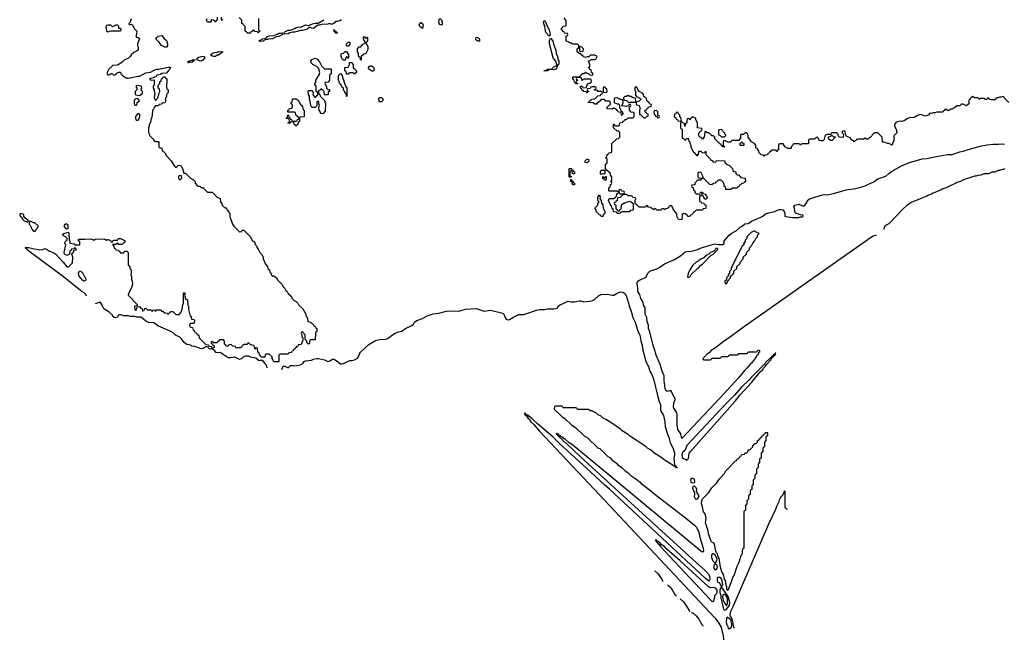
# Model space of a CAD drawing. Header units: inches. Extents: x 2701323 to 2964515, y 494916 to 722124.
# Tile 361 of 656: x 2819174 to 2831629, y 654836 to 662677. Entities that reach past the tile are written whole.
import ezdxf

# ---------------------------------------------------------------- set-up
doc = ezdxf.new("R2010")
doc.units = ezdxf.units.IN
doc.header["$MEASUREMENT"] = 0
for name, color, linetype in [('C8615', 7, 'Continuous'), ('C8616', 7, 'Continuous'), ('C8625', 7, 'Continuous'), ('C8626', 7, 'Continuous'), ('C8635', 7, 'Continuous'), ('C8636', 7, 'Continuous')]:
    doc.layers.add(name, color=color, linetype=linetype)

msp = doc.modelspace()

# ---------------------------------------------------------------- linework, layer by layer
at = {"layer": 'C8615', "color": 2, "elevation": 2}
for points in [[(2820000, 659212), (2819990, 659222), (2819959, 659239), (2819710, 659436), (2819290, 659748), (2819263, 659770), (2819259, 659779), (2819245, 659790), (2819246, 659794), (2819285, 659795), (2819340, 659780), (2819430, 659766), (2819462, 659770), (2819490, 659780), (2819514, 659774), (2819550, 659749), (2819605, 659725), (2819630, 659710), (2819723, 659610), (2819769, 659550), (2819790, 659550), (2819834, 659590), (2819840, 659600), (2819845, 659670), (2819834, 659710), (2819838, 659722), (2819854, 659730), (2819858, 659762), (2819890, 659766), (2819894, 659770), (2819878, 659778), (2819870, 659794), (2819862, 659778), (2819830, 659774), (2819822, 659758), (2819810, 659754), (2819806, 659710), (2819796, 659704), (2819770, 659691), (2819741, 659710), (2819736, 659730), (2819758, 659830), (2819742, 659850), (2819750, 659866), (2819774, 659890), (2819774, 659910), (2819754, 659930), (2819714, 659950), (2819734, 659970), (2819790, 659986), (2819795, 659970), (2819798, 659890), (2819808, 659870), (2819808, 659848), (2819862, 659842), (2819870, 659826), (2819930, 659826), (2819934, 659830), (2819934, 659870), (2819918, 659878), (2819914, 659890), (2819930, 659898), (2820000, 659900)], [(2820000, 659373), (2819990, 659369), (2819970, 659379), (2819928, 659430), (2819918, 659470), (2819930, 659498), (2819951, 659491), (2819971, 659471), (2820000, 659420)]]:
    msp.add_lwpolyline(points, dxfattribs=at)
at = {"layer": 'C8616', "color": 2, "elevation": 2}
for points in [[(2819190, 660226), (2819178, 660222), (2819174, 660210), (2819182, 660190), (2819198, 660178), (2819212, 660150), (2819230, 660132), (2819262, 660122), (2819270, 660114), (2819282, 660118), (2819286, 660130), (2819238, 660170), (2819226, 660190), (2819226, 660210)], [(2819310, 660126), (2819298, 660122), (2819292, 660090), (2819301, 660081), (2819330, 660022), (2819350, 660001), (2819370, 660002), (2819383, 660017), (2819390, 660034), (2819406, 660050), (2819406, 660070), (2819367, 660107), (2819348, 660108)], [(2819770, 660089), (2819750, 660088), (2819732, 660070), (2819746, 660046), (2819770, 660032), (2819786, 660034), (2819789, 660070), (2819782, 660082)]]:
    msp.add_lwpolyline(points, close=True, dxfattribs=at)
at = {"layer": 'C8625', "color": 2, "elevation": 2}
for points in [[(2822024, 660000), (2822090, 659934), (2822118, 659878), (2822130, 659874), (2822150, 659854), (2822153, 659833), (2822172, 659810), (2822173, 659793), (2822190, 659774), (2822212, 659730), (2822234, 659710), (2822252, 659672), (2822252, 659650), (2822284, 659584), (2822310, 659554), (2822312, 659530), (2822332, 659510), (2822338, 659478), (2822354, 659470), (2822354, 659450), (2822370, 659434), (2822390, 659434), (2822422, 659410), (2822440, 659380), (2822492, 659330), (2822512, 659292), (2822524, 659284), (2822542, 659250), (2822557, 659237), (2822570, 659214), (2822604, 659184), (2822625, 659145), (2822645, 659125), (2822672, 659110), (2822692, 659090), (2822705, 659065), (2822757, 659017), (2822794, 658950), (2822794, 658930), (2822812, 658912), (2822818, 658858), (2822854, 658850), (2822894, 658810), (2822898, 658798), (2822910, 658794), (2822918, 658778), (2822934, 658770), (2822934, 658730), (2822918, 658722), (2822914, 658710), (2822913, 658627), (2822850, 658626), (2822842, 658610), (2822840, 658580), (2822829, 658569), (2822808, 658590), (2822806, 658610), (2822786, 658630), (2822786, 658690), (2822750, 658726), (2822738, 658722), (2822734, 658710), (2822742, 658690), (2822744, 658664), (2822754, 658650), (2822754, 658630), (2822752, 658610), (2822733, 658567), (2822698, 658562), (2822693, 658547), (2822678, 658542), (2822673, 658527), (2822658, 658522), (2822653, 658507), (2822638, 658502), (2822633, 658487), (2822618, 658482), (2822613, 658467), (2822578, 658462), (2822570, 658446), (2822470, 658446), (2822458, 658442), (2822454, 658430), (2822454, 658350), (2822450, 658346), (2822387, 658347), (2822376, 658376), (2822366, 658390), (2822366, 658410), (2822330, 658446), (2822290, 658446), (2822278, 658442), (2822273, 658407), (2822230, 658406), (2822222, 658422), (2822206, 658430), (2822202, 658462), (2822188, 658470), (2822182, 658522), (2822170, 658526), (2822158, 658522), (2822150, 658506), (2822147, 658527), (2822135, 658555), (2822110, 658558), (2822086, 658570), (2822070, 658586), (2822058, 658582), (2822050, 658566), (2822010, 658566), (2821998, 658562), (2821993, 658547), (2821978, 658542), (2821970, 658526), (2821910, 658526), (2821902, 658542), (2821870, 658546), (2821850, 658566), (2821818, 658562), (2821810, 658546), (2821787, 658547), (2821782, 658562), (2821766, 658570), (2821766, 658610), (2821750, 658626), (2821710, 658626), (2821698, 658622), (2821693, 658607), (2821678, 658602), (2821670, 658586), (2821626, 658586), (2821622, 658602), (2821610, 658606), (2821598, 658602), (2821594, 658590), (2821598, 658578), (2821614, 658574), (2821618, 658558), (2821634, 658550), (2821634, 658530), (2821618, 658522), (2821614, 658510), (2821625, 658505), (2821632, 658490), (2821652, 658470), (2821670, 658464), (2821711, 658471), (2821810, 658404), (2821839, 658401), (2821890, 658411), (2821950, 658383), (2821986, 658390), (2822010, 658414), (2822030, 658422), (2822070, 658422), (2822094, 658410), (2822159, 658399), (2822194, 658370), (2822210, 658365), (2822230, 658374), (2822250, 658362), (2822270, 658332), (2822291, 658311), (2822299, 658270)], [(2821944, 660000), (2821950, 659994), (2821982, 659998), (2821983, 660000)], [(2830000, 659947), (2829970, 659938), (2829950, 659926), (2828344, 658796), (2828137, 658643), (2828090, 658614), (2827975, 658525), (2827922, 658490), (2827897, 658463), (2827874, 658450), (2827814, 658390), (2827818, 658378), (2827830, 658374), (2827910, 658374), (2827922, 658378), (2827930, 658394), (2828030, 658394), (2828042, 658398), (2828050, 658414), (2828130, 658414), (2828142, 658418), (2828150, 658434), (2828250, 658434), (2828262, 658438), (2828270, 658454), (2828370, 658454), (2828382, 658458), (2828390, 658474), (2828490, 658474), (2828502, 658478), (2828510, 658494), (2828530, 658494), (2828534, 658490), (2828534, 658470), (2828518, 658462), (2828512, 658430), (2828494, 658426), (2828492, 658410), (2828480, 658400), (2828431, 658330), (2828418, 658322), (2828378, 658270), (2828343, 658237), (2828270, 658149), (2828030, 657889), (2827550, 657379), (2827536, 657436), (2827499, 657490), (2827492, 657552), (2827490, 657682), (2827478, 657718), (2827446, 657770), (2827449, 657829), (2827464, 657870), (2827461, 657890), (2827447, 657907), (2827425, 657965), (2827410, 657984), (2827370, 657973), (2827350, 657981), (2827337, 658010), (2827325, 658110), (2827326, 658170), (2827300, 658230), (2827274, 658314), (2827224, 658430), (2827206, 658506), (2827187, 658553), (2827146, 658726), (2827128, 658770), (2827127, 658810), (2827112, 658852), (2827107, 658910), (2827087, 658950), (2827084, 659030), (2827070, 659058), (2827055, 659110), (2827033, 659150), (2827018, 659198), (2826997, 659230), (2826993, 659250), (2826995, 659290), (2826983, 659330), (2826984, 659350), (2827005, 659375), (2827030, 659390), (2827087, 659413), (2827098, 659422), (2827118, 659470), (2827144, 659496), (2827234, 659526), (2827273, 659547), (2827330, 659588), (2827458, 659642), (2827531, 659689), (2827590, 659739), (2827628, 659748), (2827650, 659744), (2827690, 659751), (2827750, 659768), (2827806, 659794), (2827855, 659805), (2827950, 659838), (2827970, 659839), (2828010, 659831), (2828067, 659833), (2828082, 659838), (2828086, 659850), (2828082, 659870), (2828150, 659950), (2828173, 659970), (2828228, 660000)], [(2828464, 660000), (2828430, 659988), (2828374, 659930), (2828372, 659908), (2828353, 659887), (2828352, 659868), (2828333, 659847), (2828332, 659828), (2828310, 659806), (2828182, 659550), (2828174, 659530), (2828174, 659510), (2828154, 659490), (2828154, 659470), (2828134, 659450), (2828134, 659430), (2828114, 659410), (2828114, 659386), (2828094, 659370), (2828098, 659338), (2828110, 659334), (2828126, 659350), (2828126, 659374), (2828142, 659378), (2828147, 659393), (2828166, 659410), (2828167, 659433), (2828182, 659438), (2828187, 659453), (2828206, 659470), (2828207, 659493), (2828246, 659530), (2828247, 659553), (2828286, 659590), (2828286, 659610), (2828326, 659650), (2828326, 659670), (2828366, 659710), (2828366, 659730), (2828406, 659770), (2828406, 659790), (2828430, 659814), (2828446, 659850), (2828470, 659874), (2828486, 659910), (2828506, 659930), (2828508, 659952), (2828526, 659970), (2828490, 659988), (2828479, 659999), (2828476, 660000)], [(2820000, 659900), (2820070, 659902), (2820096, 659896), (2820110, 659886), (2820130, 659898), (2820210, 659902), (2820250, 659898), (2820270, 659886), (2820285, 659895), (2820295, 659895), (2820322, 659882), (2820330, 659866), (2820350, 659866), (2820358, 659882), (2820370, 659886), (2820410, 659886), (2820418, 659902), (2820430, 659906), (2820450, 659906), (2820476, 659896), (2820502, 659882), (2820506, 659870), (2820502, 659858), (2820490, 659854), (2820470, 659834), (2820430, 659834), (2820410, 659854), (2820390, 659834), (2820350, 659834), (2820346, 659830), (2820362, 659822), (2820367, 659787), (2820382, 659782), (2820390, 659766), (2820422, 659762), (2820427, 659747), (2820442, 659742), (2820447, 659727), (2820490, 659726), (2820498, 659742), (2820510, 659746), (2820530, 659746), (2820546, 659730), (2820547, 659573), (2820566, 659550), (2820566, 659530), (2820582, 659522), (2820586, 659510), (2820586, 659470), (2820578, 659450), (2820587, 659427), (2820588, 659392), (2820598, 659370), (2820602, 659330), (2820583, 659277), (2820550, 659214), (2820546, 659190), (2820666, 659070), (2820662, 659058), (2820627, 659053), (2820630, 659006), (2820653, 659007), (2820658, 659042), (2820690, 659046), (2820707, 659027), (2820722, 659022), (2820726, 658990), (2820730, 658986), (2820738, 659002), (2820753, 659007), (2820758, 659022), (2820770, 659026), (2820790, 659006), (2820830, 659006), (2820842, 659002), (2820850, 658986), (2820858, 659002), (2820870, 659006), (2820882, 659002), (2820890, 658986), (2820898, 659002), (2820910, 659006), (2820950, 659006), (2820962, 659002), (2820967, 658987), (2820990, 658986), (2821010, 658966), (2821042, 658962), (2821050, 658946), (2821058, 658962), (2821073, 658967), (2821078, 658982), (2821090, 658986), (2821110, 658986), (2821150, 658946), (2821190, 658946), (2821214, 658970), (2821231, 659010), (2821238, 659070), (2821245, 659090), (2821245, 659210), (2821250, 659226), (2821266, 659210), (2821258, 659190), (2821266, 659170), (2821266, 659150), (2821290, 659138), (2821295, 659130), (2821302, 659070), (2821309, 659050), (2821308, 659010), (2821330, 658926), (2821342, 658922), (2821346, 658886), (2821382, 658882), (2821386, 658870), (2821382, 658838), (2821370, 658834), (2821330, 658834), (2821324, 658810), (2821328, 658790), (2821362, 658782), (2821370, 658746), (2821382, 658742), (2821387, 658727), (2821402, 658722), (2821407, 658707), (2821422, 658702), (2821427, 658687), (2821442, 658682), (2821446, 658650), (2821530, 658566), (2821562, 658562), (2821566, 658546), (2821602, 658542), (2821606, 658510), (2821590, 658506), (2821574, 658510), (2821554, 658534), (2821530, 658542), (2821518, 658530), (2821490, 658515), (2821470, 658513), (2821390, 658542), (2821350, 658545), (2821338, 658558), (2821287, 658567), (2821255, 658590), (2821219, 658639), (2821199, 658659), (2821145, 658685), (2821114, 658714), (2821077, 658737), (2820930, 658799), (2820870, 658841), (2820830, 658846), (2820810, 658842), (2820770, 658862), (2820710, 658914), (2820650, 658912), (2820630, 658922), (2820570, 658922), (2820551, 658931), (2820490, 658931), (2820450, 658942), (2820430, 658942), (2820422, 658938), (2820408, 658910), (2820390, 658903), (2820370, 658907), (2820344, 658944), (2820301, 658981), (2820250, 659011), (2820231, 659030), (2820214, 659074), (2820197, 659097), (2820190, 659101), (2820130, 659082)], [(2820000, 659420), (2820006, 659410), (2820010, 659386), (2820005, 659375), (2820000, 659373)], [(2820020, 659180), (2820010, 659201), (2820000, 659212)], [(2822489, 658250), (2822508, 658292), (2822530, 658291), (2822570, 658272), (2822600, 658300), (2822630, 658301), (2822650, 658295), (2822728, 658310), (2822754, 658326), (2822774, 658350), (2822790, 658361), (2822866, 658370), (2822890, 658383), (2822930, 658391), (2822951, 658391), (2823030, 658371), (2823070, 658351), (2823090, 658354), (2823130, 658379), (2823150, 658383), (2823205, 658345), (2823230, 658321), (2823250, 658321), (2823270, 658327), (2823350, 658365), (2823370, 658364), (2823410, 658371), (2823447, 658393), (2823461, 658410), (2823472, 658450), (2823487, 658470), (2823590, 658568), (2823667, 658613), (2823690, 658620), (2823730, 658630), (2823804, 658636), (2823833, 658647), (2823890, 658690), (2823924, 658710), (2823970, 658728), (2824010, 658735), (2824056, 658770), (2824133, 658807), (2824154, 658826), (2824170, 658850), (2824197, 658870), (2824270, 658897), (2824330, 658930), (2824406, 658954), (2824475, 658965), (2824571, 658989), (2824674, 658994), (2824730, 658990), (2824813, 659013), (2824950, 659022), (2825050, 658990), (2825130, 659002), (2825270, 658968), (2825290, 658959), (2825298, 658950), (2825313, 658910), (2825329, 658889), (2825350, 658880), (2825370, 658882), (2825414, 658910), (2825490, 658946), (2825550, 658948), (2825590, 658958), (2825710, 659003), (2825750, 659010), (2825810, 659010), (2825850, 659020), (2825930, 659018), (2825958, 659022), (2825972, 659028), (2825990, 659056), (2826009, 659070), (2826050, 659084), (2826090, 659107), (2826107, 659113), (2826150, 659105), (2826193, 659107), (2826250, 659119), (2826270, 659119), (2826310, 659107), (2826373, 659113), (2826410, 659119), (2826445, 659135), (2826497, 659183), (2826530, 659198), (2826610, 659204), (2826669, 659191), (2826690, 659191), (2826730, 659217), (2826770, 659234), (2826802, 659230), (2826830, 659210), (2826850, 659172), (2826877, 659090), (2826891, 659031), (2826910, 658990), (2826930, 658910), (2826958, 658850), (2826995, 658735), (2827018, 658690), (2827032, 658612), (2827050, 658554), (2827056, 658490), (2827071, 658450), (2827094, 658350), (2827128, 658288), (2827145, 658230), (2827170, 658186), (2827191, 658131), (2827246, 657906), (2827263, 657843), (2827278, 657810), (2827282, 657790), (2827278, 657750), (2827280, 657730), (2827318, 657670), (2827336, 657590), (2827340, 657530), (2827368, 657430), (2827387, 657390), (2827401, 657321), (2827440, 657250), (2827458, 657190), (2827459, 657170), (2827447, 657130), (2827458, 657038), (2827472, 657030), (2827474, 657014), (2827486, 657014), (2827492, 657008), (2827468, 657010), (2827466, 657026), (2827454, 657026), (2827430, 657038), (2827414, 657054), (2827340, 657100), (2827283, 657143), (2827209, 657189), (2827154, 657234), (2827115, 657255), (2827094, 657274), (2826889, 657409), (2826869, 657429), (2826795, 657475), (2826774, 657494), (2826650, 657578), (2826590, 657618), (2826550, 657638), (2826530, 657658), (2826490, 657678), (2826470, 657698), (2826430, 657718), (2826410, 657726), (2826390, 657726), (2826370, 657746), (2826230, 657746), (2826222, 657762), (2826210, 657766), (2826050, 657766), (2826042, 657782), (2826030, 657786), (2825950, 657786), (2825938, 657782), (2825934, 657750), (2826034, 657650), (2826071, 657631), (2826154, 657550), (2826211, 657511), (2826314, 657410), (2826351, 657391), (2826490, 657254), (2826514, 657250), (2826614, 657150), (2826637, 657137), (2826670, 657102), (2826691, 657091), (2826710, 657072), (2826725, 657065), (2826734, 657050), (2826791, 657011), (2826832, 656970), (2826867, 656947), (2826905, 656910), (2826967, 656867), (2827023, 656823), (2827032, 656810), (2827157, 656717), (2827211, 656670), (2827595, 656375), (2827710, 656282), (2827735, 656255), (2827764, 656190), (2827776, 656130), (2827821, 655990), (2827825, 655955), (2827819, 655941), (2827810, 655937), (2827790, 655950), (2826753, 656813), (2826170, 657292), (2826124, 657324), (2826073, 657370), (2826057, 657377), (2826048, 657390), (2826021, 657401), (2826010, 657414), (2825998, 657418), (2825990, 657433), (2825975, 657435), (2825970, 657446), (2825962, 657438), (2825965, 657430), (2825980, 657420), (2825985, 657410), (2826000, 657400), (2826005, 657390), (2826020, 657380), (2826068, 657328), (2826081, 657321), (2826266, 657146), (2827683, 655850), (2827846, 655706), (2827890, 655656), (2827901, 655630), (2827902, 655598), (2827898, 655582), (2827890, 655573), (2827844, 655610), (2826634, 656734), (2826570, 656790), (2826396, 656956), (2826008, 657308), (2825917, 657397), (2825724, 657564), (2825652, 657632), (2825617, 657657), (2825610, 657668), (2825580, 657680), (2825570, 657698), (2825562, 657698), (2825554, 657690), (2825565, 657685), (2825570, 657674), (2825578, 657678), (2825574, 657670), (2825585, 657665), (2825606, 657630), (2825620, 657620), (2825641, 657590), (2825676, 657556), (2825750, 657471), (2826510, 656666), (2827968, 655108), (2828010, 655051), (2828046, 654990), (2828058, 654930), (2828072, 654890), (2828075, 654830)], [(2828217, 654977), (2828207, 654987), (2828197, 655057), (2828182, 655102), (2828165, 655130), (2828162, 655150), (2828168, 655192), (2828200, 655250), (2828650, 656298), (2828737, 656483), (2828750, 656522), (2828782, 656578), (2828790, 656612), (2828799, 656621), (2828810, 656652), (2828826, 656654), (2828830, 656674), (2828842, 656678), (2828850, 656714), (2828854, 656710), (2828854, 656510), (2828858, 656498), (2828873, 656493), (2828876, 656476)], [(2827210, 655702), (2827247, 655670), (2827299, 655590), (2827300, 655580), (2827313, 655567)], [(2827370, 655525), (2827409, 655490), (2827463, 655403), (2827474, 655394), (2827477, 655383)], [(2827530, 655347), (2827572, 655310), (2827639, 655210), (2827640, 655200), (2827655, 655185)], [(2827670, 655173), (2827690, 655170), (2827730, 655135), (2827764, 655090), (2827803, 655023), (2827816, 655010), (2827816, 655004)]]:
    msp.add_lwpolyline(points, dxfattribs=at)
at = {"layer": 'C8625', "color": 2}
for points, elevation in [([(2827990, 659786), (2827954, 659746), (2827914, 659730), (2827892, 659708), (2827850, 659688), (2827831, 659669), (2827790, 659648), (2827770, 659628), (2827730, 659608), (2827691, 659570), (2827651, 659510), (2827630, 659466), (2827622, 659422), (2827630, 659414), (2827650, 659422), (2827655, 659425), (2827669, 659451), (2827748, 659530), (2827762, 659538), (2827789, 659571), (2827810, 659582), (2827922, 659698), (2827946, 659710), (2828006, 659770), (2828002, 659782)], 2), ([(2828738, 658458), (2828730, 658458), (2828720, 658440), (2828710, 658438), (2828700, 658420), (2828690, 658418), (2828680, 658400), (2828670, 658398), (2828610, 658338), (2828599, 658321), (2828430, 658154), (2828401, 658119), (2828310, 658029), (2828216, 657924), (2828103, 657810), (2827611, 657290), (2827590, 657230), (2827560, 657200), (2827548, 657170), (2827556, 657136), (2827578, 657118), (2827605, 657110), (2827610, 657098), (2827635, 657125), (2827644, 657190), (2827662, 657218), (2828224, 657850), (2828289, 657931), (2828434, 658090), (2828541, 658219), (2828574, 658250), (2828579, 658261), (2828610, 658292), (2828623, 658317), (2828650, 658342), (2828660, 658360), (2828675, 658370), (2828678, 658382), (2828686, 658390), (2828682, 658398), (2828690, 658394), (2828695, 658405), (2828706, 658410), (2828702, 658418), (2828710, 658414), (2828715, 658425), (2828726, 658430), (2828722, 658438), (2828730, 658434)], 6), ([(2828130, 655455), (2828119, 655470), (2828117, 655510), (2828110, 655519), (2828102, 655582), (2828090, 655599), (2828076, 655656), (2828057, 655690), (2828037, 655750), (2828023, 655863), (2828010, 655880), (2827999, 655919), (2827988, 655930), (2827980, 655950), (2827961, 656041), (2827954, 656054), (2827926, 656070), (2827920, 656080), (2827888, 656170), (2827881, 656210), (2827850, 656310), (2827859, 656370), (2827844, 656424), (2827825, 656450), (2827813, 656513), (2827798, 656550), (2827803, 656590), (2827810, 656612), (2827890, 656694), (2827929, 656751), (2827990, 656814), (2828029, 656871), (2828090, 656934), (2828108, 656970), (2828130, 656994), (2828230, 657094), (2828242, 657098), (2828250, 657114), (2828262, 657118), (2828267, 657133), (2828282, 657138), (2828287, 657153), (2828302, 657158), (2828307, 657173), (2828342, 657178), (2828350, 657194), (2828370, 657194), (2828386, 657210), (2828387, 657233), (2828410, 657234), (2828446, 657270), (2828446, 657290), (2828462, 657298), (2828470, 657314), (2828490, 657314), (2828506, 657330), (2828506, 657350), (2828522, 657358), (2828526, 657370), (2828542, 657378), (2828546, 657390), (2828562, 657398), (2828566, 657410), (2828582, 657418), (2828586, 657430), (2828602, 657438), (2828610, 657454), (2828630, 657454), (2828634, 657450), (2828634, 657410), (2828618, 657402), (2828614, 657390), (2828614, 657350), (2828594, 657330), (2828594, 657270), (2828578, 657262), (2828574, 657250), (2828574, 657210), (2828554, 657190), (2828554, 657130), (2828538, 657122), (2828534, 657110), (2828534, 657070), (2828518, 657062), (2828514, 657050), (2828514, 657010), (2828494, 656990), (2828494, 656930), (2828478, 656922), (2828474, 656910), (2828474, 656870), (2828454, 656850), (2828454, 656790), (2828438, 656782), (2828434, 656770), (2828434, 656730), (2828418, 656722), (2828414, 656710), (2828414, 656670), (2828394, 656650), (2828394, 656610), (2828374, 656590), (2828374, 656550), (2828354, 656530), (2828354, 656470), (2828338, 656462), (2828334, 656450), (2828334, 655990), (2828318, 655982), (2828310, 655906), (2828293, 655887), (2828292, 655870), (2828284, 655856), (2828270, 655806), (2828244, 655756), (2828211, 655650), (2828195, 655625), (2828171, 655550)], 2), ([(2827692, 656872), (2827669, 656871), (2827660, 656850), (2827665, 656825), (2827690, 656815), (2827710, 656822), (2827714, 656830), (2827710, 656863)], 6), ([(2827704, 656776), (2827690, 656769), (2827685, 656750), (2827708, 656690), (2827710, 656670), (2827705, 656645), (2827718, 656618), (2827730, 656609), (2827750, 656615), (2827761, 656630), (2827767, 656650), (2827742, 656690), (2827737, 656710), (2827738, 656730), (2827730, 656755), (2827710, 656775)], 6), ([(2827230, 656093), (2827214, 656090), (2827224, 656084), (2827226, 656070), (2827242, 656062), (2827246, 656050), (2827260, 656040), (2827281, 656010), (2827390, 655891), (2827910, 655339), (2827930, 655319), (2827950, 655316), (2827966, 655370), (2827968, 655390), (2827988, 655410), (2827996, 655430), (2827997, 655457), (2827979, 655479), (2827967, 655487), (2827932, 655492), (2827910, 655488), (2827883, 655503), (2827530, 655829), (2827358, 655978), (2827330, 656009), (2827282, 656042), (2827279, 656050), (2827250, 656074), (2827238, 656078)], 6), ([(2827950, 655917), (2827943, 655917), (2827930, 655910), (2827924, 655896), (2827923, 655870), (2827942, 655830), (2827964, 655810), (2827970, 655796), (2827990, 655825), (2827997, 655850), (2827990, 655871), (2827970, 655902)], 6), ([(2827970, 655788), (2827953, 655770), (2827955, 655735), (2827970, 655714), (2827990, 655721), (2828002, 655750), (2827997, 655770), (2827990, 655779)], 6), ([(2828010, 655620), (2827997, 655610), (2827997, 655570), (2828002, 655562), (2828025, 655550), (2828050, 655496), (2828067, 655530), (2828054, 655594), (2828044, 655610), (2828030, 655620)], 6), ([(2828050, 655488), (2828039, 655481), (2828032, 655468), (2828030, 655430), (2828044, 655390), (2828043, 655363), (2828073, 655233), (2828079, 655219), (2828090, 655206), (2828110, 655212), (2828137, 655243), (2828152, 655270), (2828157, 655297), (2828137, 655377), (2828070, 655476)], 6), ([(2828075, 655405), (2828070, 655398), (2828065, 655370), (2828067, 655347), (2828078, 655318), (2828110, 655264), (2828118, 655270), (2828126, 655290), (2828128, 655350), (2828110, 655387), (2828090, 655402)], 10), ([(2828125, 655115), (2828125, 655110), (2828114, 655106), (2828110, 655050), (2828119, 655019), (2828127, 655010), (2828138, 654978), (2828150, 654968), (2828176, 654990), (2828182, 655018), (2828179, 655050), (2828170, 655081)], 6)]:
    msp.add_lwpolyline(points, close=True, dxfattribs=dict(at, elevation=elevation))
at = {"layer": 'C8626', "color": 2, "elevation": 2}
for points in [[(2820290, 662609), (2820277, 662603), (2820265, 662590), (2820270, 662534), (2820290, 662522), (2820309, 662531), (2820330, 662534), (2820450, 662534), (2820456, 662544), (2820458, 662558), (2820450, 662566), (2820427, 662567), (2820426, 662590), (2820410, 662606), (2820390, 662606), (2820364, 662596), (2820350, 662586), (2820328, 662608)], [(2824270, 662566), (2824258, 662578), (2824243, 662583), (2824228, 662610), (2824242, 662638), (2824250, 662642), (2824271, 662630), (2824276, 662610)], [(2825870, 662469), (2825833, 662510), (2825824, 662530), (2825817, 662597), (2825809, 662610), (2825801, 662650), (2825810, 662665), (2825830, 662642), (2825843, 662603), (2825873, 662550), (2825883, 662490)], [(2822350, 662429), (2822326, 662434), (2822310, 662425), (2822280, 662420), (2822250, 662405), (2822210, 662402), (2822198, 662410), (2822210, 662418), (2822235, 662425), (2822245, 662435), (2822290, 662442), (2822310, 662465), (2822329, 662471), (2822390, 662476), (2822430, 662492), (2822450, 662506), (2822475, 662505), (2822490, 662512), (2822494, 662510), (2822498, 662490), (2822454, 662466), (2822420, 662460), (2822370, 662434)], [(2823190, 662506), (2823170, 662508), (2823166, 662526), (2823150, 662528), (2823147, 662553), (2823154, 662550), (2823158, 662538), (2823174, 662530), (2823178, 662518), (2823190, 662514)], [(2821010, 662328), (2820969, 662349), (2820935, 662395), (2820898, 662430), (2820907, 662453), (2820926, 662470), (2820970, 662478), (2821000, 662440), (2821030, 662412), (2821045, 662370), (2821042, 662350), (2821030, 662328)], [(2823330, 662338), (2823308, 662348), (2823308, 662372), (2823330, 662392), (2823350, 662392), (2823352, 662368)], [(2823550, 662442), (2823558, 662442), (2823570, 662454), (2823574, 662450), (2823574, 662410), (2823554, 662386), (2823558, 662370), (2823577, 662337), (2823579, 662301), (2823554, 662250), (2823524, 662236), (2823494, 662210), (2823494, 662170), (2823490, 662166), (2823486, 662170), (2823482, 662202), (2823470, 662206), (2823460, 662220), (2823458, 662250), (2823448, 662270), (2823446, 662310), (2823467, 662333), (2823490, 662334), (2823510, 662362), (2823540, 662380), (2823548, 662390), (2823524, 662430), (2823523, 662457), (2823530, 662462)], [(2824970, 662406), (2824950, 662418), (2824942, 662430), (2824950, 662454), (2824970, 662452), (2824990, 662432), (2824990, 662406)], [(2825930, 662042), (2825910, 662048), (2825870, 662046), (2825858, 662042), (2825850, 662029), (2825806, 662030), (2825842, 662038), (2825849, 662051), (2825907, 662053), (2825930, 662082), (2825954, 662094), (2825966, 662094), (2825968, 662110), (2825954, 662150), (2825927, 662187), (2825918, 662210), (2825896, 662290), (2825894, 662314), (2825876, 662370), (2825875, 662410), (2825890, 662445), (2825916, 662410), (2825925, 662365), (2825954, 662290), (2825959, 662250), (2825978, 662210), (2825985, 662165), (2825993, 662150), (2825994, 662126), (2825990, 662106), (2825978, 662102), (2825970, 662066), (2825954, 662050)], [(2821630, 662213), (2821610, 662216), (2821588, 662230), (2821610, 662251), (2821637, 662263), (2821670, 662266), (2821690, 662276), (2821710, 662271), (2821730, 662276), (2821742, 662270), (2821690, 662229), (2821670, 662229), (2821650, 662213)], [(2823327, 662187), (2823322, 662202), (2823310, 662206), (2823294, 662190), (2823294, 662170), (2823290, 662166), (2823270, 662166), (2823250, 662186), (2823238, 662230), (2823246, 662250), (2823270, 662254), (2823290, 662274), (2823310, 662274), (2823334, 662230), (2823334, 662190)], [(2826262, 662338), (2826254, 662330), (2826254, 662290), (2826258, 662278), (2826290, 662274), (2826302, 662278), (2826306, 662310), (2826286, 662330)], [(2821350, 662135), (2821322, 662138), (2821310, 662129), (2821306, 662130), (2821306, 662150), (2821310, 662152), (2821356, 662164), (2821370, 662172), (2821394, 662170), (2821378, 662162), (2821374, 662150)], [(2821470, 662153), (2821450, 662155), (2821418, 662170), (2821418, 662190), (2821438, 662202), (2821490, 662216), (2821510, 662211), (2821511, 662190), (2821490, 662165)], [(2823030, 662054), (2823110, 662054), (2823114, 662050), (2823114, 661990), (2823098, 661982), (2823094, 661970), (2823094, 661910), (2823074, 661886), (2823038, 661882), (2823034, 661870), (2823054, 661830), (2823054, 661810), (2823070, 661794), (2823090, 661794), (2823094, 661790), (2823093, 661767), (2823078, 661762), (2823074, 661730), (2823070, 661726), (2823030, 661726), (2823026, 661770), (2822996, 661796), (2822982, 661798), (2822973, 661787), (2822958, 661782), (2822954, 661770), (2822958, 661738), (2822972, 661732), (2822974, 661710), (2823032, 661652), (2823033, 661633), (2823042, 661610), (2823040, 661520), (2823010, 661486), (2822989, 661489), (2822960, 661540), (2822958, 661570), (2822966, 661590), (2822958, 661610), (2822956, 661636), (2822950, 661646), (2822938, 661642), (2822934, 661630), (2822933, 661587), (2822910, 661566), (2822870, 661566), (2822858, 661590), (2822847, 661647), (2822838, 661670), (2822838, 661710), (2822828, 661730), (2822824, 661770), (2822830, 661782), (2822870, 661782), (2822876, 661776), (2822885, 661750), (2822884, 661724), (2822910, 661694), (2822922, 661698), (2822927, 661713), (2822942, 661718), (2822946, 661730), (2822942, 661762), (2822926, 661770), (2822926, 661830), (2822922, 661842), (2822906, 661850), (2822907, 661867), (2822918, 661882), (2822918, 661910), (2822961, 661979), (2822969, 662010), (2822957, 662057), (2822949, 662069), (2822939, 662079), (2822882, 662110), (2822862, 662130), (2822858, 662150), (2822869, 662171), (2822910, 662191), (2822939, 662179), (2822965, 662145), (2822990, 662094)], [(2823410, 661986), (2823402, 662002), (2823390, 662006), (2823350, 662006), (2823338, 662002), (2823330, 661986), (2823310, 661986), (2823306, 661990), (2823302, 662022), (2823288, 662028), (2823287, 662073), (2823330, 662074), (2823346, 662110), (2823346, 662130), (2823350, 662134), (2823373, 662133), (2823394, 662110), (2823393, 662073), (2823398, 662058), (2823413, 662053), (2823418, 662038), (2823434, 662030), (2823433, 662007), (2823418, 662002)], [(2823310, 661706), (2823306, 661710), (2823302, 661742), (2823286, 661750), (2823286, 661770), (2823270, 661786), (2823268, 661810), (2823249, 661829), (2823235, 661855), (2823225, 661865), (2823216, 661896), (2823208, 661910), (2823206, 661970), (2823230, 661994), (2823254, 661970), (2823262, 661930), (2823273, 661907), (2823273, 661893), (2823304, 661824), (2823314, 661810), (2823314, 661710)], [(2823630, 662026), (2823589, 662049), (2823586, 662070), (2823596, 662084), (2823608, 662092), (2823630, 662092), (2823650, 662074), (2823658, 662050), (2823650, 662026)], [(2820650, 661846), (2820642, 661830), (2820654, 661810), (2820654, 661790), (2820633, 661767), (2820633, 661733), (2820644, 661724), (2820690, 661718), (2820722, 661738), (2820726, 661750), (2820726, 661770), (2820708, 661790), (2820718, 661810), (2820716, 661836)], [(2826570, 661826), (2826558, 661822), (2826554, 661810), (2826554, 661770), (2826558, 661758), (2826590, 661754), (2826602, 661758), (2826606, 661770), (2826602, 661802), (2826587, 661807), (2826582, 661822)], [(2826970, 661826), (2826958, 661822), (2826954, 661810), (2826954, 661790), (2826962, 661770), (2826962, 661722), (2826982, 661702), (2827014, 661690), (2827034, 661670), (2827010, 661646), (2826982, 661638), (2826974, 661630), (2826974, 661610), (2826978, 661598), (2827012, 661592), (2827013, 661573), (2827022, 661550), (2827014, 661530), (2827014, 661490), (2827018, 661478), (2827033, 661473), (2827070, 661434), (2827090, 661434), (2827107, 661453), (2827122, 661458), (2827126, 661470), (2827122, 661482), (2827107, 661487), (2827102, 661502), (2827087, 661507), (2827086, 661530), (2827102, 661538), (2827110, 661554), (2827122, 661558), (2827127, 661573), (2827162, 661578), (2827166, 661590), (2827162, 661602), (2827147, 661607), (2827142, 661622), (2827127, 661627), (2827122, 661642), (2827106, 661650), (2827102, 661682), (2827087, 661687), (2827082, 661702), (2827070, 661706), (2827066, 661730), (2827046, 661750), (2827006, 661770), (2826982, 661822)], [(2820670, 661678), (2820644, 661676), (2820632, 661668), (2820622, 661650), (2820622, 661610), (2820630, 661594), (2820650, 661594), (2820658, 661610), (2820658, 661630), (2820688, 661650)], [(2822670, 661326), (2822662, 661342), (2822646, 661350), (2822642, 661382), (2822610, 661386), (2822598, 661382), (2822590, 661366), (2822570, 661366), (2822567, 661373), (2822582, 661378), (2822586, 661390), (2822582, 661422), (2822550, 661426), (2822546, 661430), (2822562, 661438), (2822566, 661470), (2822570, 661474), (2822574, 661470), (2822578, 661438), (2822593, 661433), (2822598, 661418), (2822613, 661413), (2822618, 661398), (2822630, 661394), (2822670, 661394), (2822682, 661398), (2822687, 661413), (2822702, 661418), (2822706, 661430), (2822702, 661442), (2822687, 661447), (2822682, 661462), (2822667, 661467), (2822662, 661502), (2822650, 661506), (2822570, 661506), (2822566, 661510), (2822566, 661530), (2822582, 661538), (2822587, 661553), (2822622, 661558), (2822626, 661590), (2822622, 661602), (2822606, 661610), (2822606, 661630), (2822622, 661638), (2822626, 661670), (2822630, 661674), (2822670, 661674), (2822697, 661657), (2822725, 661605), (2822737, 661597), (2822752, 661572), (2822758, 661538), (2822774, 661530), (2822773, 661447), (2822718, 661442), (2822714, 661430), (2822714, 661390), (2822698, 661382), (2822694, 661350), (2822678, 661342)], [(2823730, 661638), (2823722, 661650), (2823715, 661670), (2823718, 661682), (2823730, 661694), (2823750, 661694), (2823771, 661671), (2823762, 661650), (2823750, 661638)], [(2826870, 661718), (2826850, 661706), (2826830, 661706), (2826814, 661690), (2826818, 661658), (2826850, 661654), (2826870, 661634), (2826950, 661634), (2826962, 661638), (2826966, 661650), (2826962, 661682), (2826930, 661686), (2826910, 661706), (2826890, 661706)], [(2820670, 661488), (2820650, 661468), (2820641, 661450), (2820638, 661430), (2820645, 661410), (2820650, 661406), (2820670, 661406), (2820678, 661410), (2820695, 661450), (2820695, 661475), (2820687, 661487)], [(2827230, 661526), (2827198, 661522), (2827194, 661510), (2827198, 661478), (2827213, 661473), (2827218, 661458), (2827234, 661454), (2827238, 661438), (2827250, 661434), (2827262, 661438), (2827266, 661450), (2827262, 661462), (2827246, 661466), (2827246, 661510)], [(2827490, 661506), (2827478, 661502), (2827473, 661487), (2827458, 661482), (2827454, 661450), (2827473, 661433), (2827478, 661418), (2827493, 661413), (2827498, 661398), (2827530, 661394), (2827542, 661398), (2827546, 661410), (2827536, 661436), (2827526, 661450), (2827526, 661470), (2827507, 661487), (2827502, 661502)], [(2828050, 661286), (2828018, 661282), (2828014, 661270), (2828014, 661230), (2828018, 661218), (2828033, 661213), (2828050, 661194), (2828090, 661194), (2828106, 661210), (2828090, 661246)], [(2828290, 661086), (2828286, 661090), (2828287, 661113), (2828302, 661118), (2828310, 661134), (2828318, 661118), (2828334, 661110), (2828334, 661090), (2828330, 661086)], [(2829470, 661194), (2829490, 661194), (2829494, 661190), (2829478, 661182), (2829474, 661170), (2829450, 661149), (2829430, 661148), (2829406, 661170), (2829407, 661193), (2829436, 661204), (2829446, 661214), (2829453, 661213)], [(2826350, 660866), (2826328, 660868), (2826326, 660890), (2826350, 660911), (2826370, 660911), (2826374, 660886), (2826370, 660878)], [(2826170, 660726), (2826166, 660730), (2826162, 660762), (2826150, 660766), (2826138, 660762), (2826134, 660750), (2826134, 660710), (2826138, 660698), (2826153, 660693), (2826150, 660686), (2826130, 660686), (2826126, 660690), (2826126, 660790), (2826130, 660794), (2826153, 660793), (2826158, 660778), (2826173, 660773), (2826178, 660758), (2826194, 660750), (2826193, 660727)], [(2826530, 660718), (2826522, 660730), (2826519, 660750), (2826530, 660774), (2826574, 660774), (2826574, 660730), (2826570, 660726), (2826550, 660726)], [(2827790, 660746), (2827758, 660742), (2827754, 660730), (2827754, 660690), (2827758, 660678), (2827773, 660673), (2827810, 660674), (2827818, 660682), (2827818, 660690)], [(2821190, 660706), (2821182, 660690), (2821182, 660670), (2821190, 660654), (2821210, 660654), (2821226, 660670), (2821222, 660702)], [(2826170, 660586), (2826166, 660590), (2826162, 660622), (2826146, 660630), (2826147, 660653), (2826153, 660653), (2826158, 660638), (2826173, 660633), (2826178, 660618), (2826194, 660610), (2826194, 660590), (2826190, 660586)], [(2826570, 660674), (2826582, 660678), (2826587, 660693), (2826593, 660693), (2826594, 660650), (2826590, 660646), (2826570, 660646), (2826562, 660662), (2826550, 660666), (2826550, 660694), (2826558, 660678)], [(2826770, 660526), (2826758, 660522), (2826754, 660510), (2826758, 660478), (2826770, 660474), (2826810, 660474), (2826822, 660478), (2826826, 660490), (2826822, 660502), (2826790, 660506), (2826782, 660522)], [(2826530, 660186), (2826522, 660202), (2826510, 660206), (2826466, 660250), (2826466, 660270), (2826448, 660290), (2826486, 660330), (2826488, 660352), (2826506, 660370), (2826488, 660388), (2826486, 660410), (2826488, 660432), (2826510, 660462), (2826518, 660430), (2826512, 660410), (2826531, 660390), (2826535, 660355), (2826550, 660332), (2826556, 660290), (2826574, 660250), (2826574, 660226), (2826570, 660218), (2826554, 660210), (2826554, 660190), (2826550, 660186)]]:
    msp.add_lwpolyline(points, close=True, dxfattribs=at)
for points in [[(2820590, 662686), (2820574, 662670), (2820573, 662647), (2820554, 662630), (2820558, 662618), (2820570, 662614), (2820590, 662622), (2820602, 662610), (2820624, 662564), (2820654, 662530), (2820652, 662490), (2820645, 662470), (2820650, 662454), (2820672, 662452), (2820691, 662431), (2820681, 662419), (2820665, 662370), (2820665, 662345), (2820674, 662330), (2820674, 662290), (2820617, 662263), (2820586, 662234), (2820571, 662209), (2820551, 662189), (2820497, 662163), (2820465, 662135), (2820410, 662102), (2820350, 662095), (2820342, 662090), (2820302, 662050), (2820282, 662010), (2820282, 661990), (2820290, 661974), (2820316, 661984), (2820330, 661994), (2820350, 661994), (2820358, 661978), (2820370, 661974), (2820390, 661982), (2820402, 661998), (2820430, 662014), (2820450, 662014), (2820454, 661990), (2820474, 661970), (2820530, 661938), (2820550, 661935), (2820670, 661963), (2820690, 661961), (2820770, 662006), (2820830, 662011), (2820890, 662045), (2820910, 662051), (2820931, 662051), (2821057, 662077), (2821070, 662078), (2821082, 662070), (2821072, 662050), (2821051, 662030), (2821030, 661998), (2820970, 661995), (2820955, 661985), (2820910, 661975), (2820900, 661960), (2820870, 661946), (2820814, 661930), (2820833, 661913), (2820870, 661914), (2820874, 661910), (2820874, 661850), (2820864, 661836), (2820862, 661810), (2820874, 661790), (2820874, 661770), (2820882, 661750), (2820874, 661690), (2820890, 661654), (2820927, 661693), (2820927, 661707), (2820936, 661724), (2820938, 661750), (2820946, 661770), (2820942, 661802), (2820926, 661810), (2820926, 661850), (2820946, 661870), (2820947, 661893), (2820962, 661898), (2820966, 661930), (2820982, 661938), (2820990, 661954), (2821013, 661953), (2821018, 661938), (2821034, 661930), (2821033, 661813), (2821038, 661798), (2821054, 661790), (2821052, 661750), (2821038, 661742), (2821033, 661727), (2821032, 661710), (2821014, 661670), (2821022, 661650), (2821010, 661626), (2820978, 661622), (2820970, 661606), (2820938, 661602), (2820930, 661586), (2820890, 661586), (2820873, 661567), (2820872, 661550), (2820852, 661530), (2820851, 661470), (2820842, 661430), (2820832, 661410), (2820832, 661388), (2820812, 661350), (2820812, 661330), (2820802, 661310), (2820802, 661250), (2820812, 661232), (2820814, 661210), (2820864, 661164), (2820878, 661138), (2820890, 661134), (2820930, 661134), (2820934, 661130), (2820934, 661070), (2820950, 661054), (2820973, 661053), (2820978, 661018), (2820990, 661014), (2821010, 660994), (2821030, 660954), (2821091, 660891), (2821126, 660826), (2821150, 660802), (2821178, 660830), (2821190, 660835), (2821211, 660831), (2821234, 660794), (2821250, 660734), (2821270, 660734), (2821334, 660670), (2821371, 660651), (2821392, 660630), (2821394, 660610), (2821420, 660580), (2821430, 660572), (2821452, 660572), (2821470, 660554), (2821490, 660554), (2821550, 660494), (2821610, 660494), (2821674, 660430), (2821710, 660414), (2821714, 660370), (2821732, 660352), (2821734, 660330), (2821770, 660294), (2821790, 660294), (2821794, 660270), (2821804, 660264), (2821820, 660240), (2821834, 660230), (2821833, 660187), (2821865, 660090), (2821882, 660062), (2821944, 660000)], [(2821598, 662682), (2821594, 662650), (2821590, 662646), (2821550, 662646), (2821538, 662670), (2821546, 662690)], [(2821674, 662710), (2821674, 662670), (2821658, 662662), (2821653, 662647), (2821646, 662650), (2821642, 662662), (2821627, 662667), (2821622, 662682)], [(2821738, 662682), (2821730, 662666), (2821726, 662670), (2821726, 662710)], [(2822194, 662690), (2822194, 662550), (2822198, 662538), (2822214, 662530), (2822198, 662522), (2822190, 662506), (2822182, 662522), (2822150, 662526), (2822142, 662542), (2822130, 662546), (2822118, 662542), (2822113, 662527), (2822098, 662522), (2822093, 662507), (2822050, 662506), (2822042, 662522), (2822026, 662530), (2822026, 662590), (2822006, 662610), (2822002, 662622), (2821986, 662630), (2821986, 662670), (2821950, 662706)], [(2823242, 662678), (2823234, 662666), (2823190, 662654), (2823170, 662655), (2823150, 662634), (2823130, 662622), (2823110, 662619), (2823090, 662629), (2823070, 662621), (2822990, 662618), (2822970, 662609), (2822950, 662609), (2822937, 662603), (2822890, 662566), (2822866, 662570), (2822850, 662578), (2822830, 662578), (2822806, 662554), (2822791, 662549), (2822750, 662539), (2822730, 662539), (2822650, 662517), (2822630, 662519), (2822590, 662509), (2822570, 662497), (2822530, 662495), (2822515, 662510), (2822530, 662525), (2822570, 662545), (2822594, 662546), (2822653, 662567), (2822670, 662578), (2822710, 662586), (2822730, 662583), (2822790, 662611), (2822830, 662602), (2822876, 662624), (2822910, 662631), (2822950, 662631), (2823023, 662677)], [(2824494, 662690), (2824510, 662674), (2824518, 662650), (2824518, 662622), (2824510, 662608), (2824490, 662618), (2824482, 662630), (2824475, 662650), (2824486, 662690)], [(2830000, 661246), (2829990, 661246), (2829978, 661242), (2829974, 661230), (2829958, 661222), (2829953, 661207), (2829933, 661187), (2829918, 661182), (2829910, 661166), (2829890, 661166), (2829870, 661178), (2829850, 661166), (2829770, 661166), (2829758, 661162), (2829753, 661147), (2829738, 661142), (2829730, 661126), (2829722, 661142), (2829707, 661147), (2829702, 661162), (2829687, 661167), (2829682, 661182), (2829638, 661198), (2829627, 661207), (2829618, 661258), (2829610, 661266), (2829590, 661266), (2829578, 661262), (2829574, 661250), (2829594, 661230), (2829592, 661188), (2829546, 661190), (2829527, 661207), (2829526, 661230), (2829510, 661246), (2829450, 661246), (2829438, 661242), (2829434, 661226), (2829390, 661226), (2829365, 661215), (2829350, 661166), (2829342, 661150), (2829330, 661142), (2829310, 661142), (2829288, 661148), (2829270, 661186), (2829250, 661186), (2829230, 661166), (2829170, 661166), (2829158, 661162), (2829154, 661150), (2829154, 661110), (2829150, 661106), (2829070, 661106), (2829058, 661102), (2829050, 661086), (2829042, 661102), (2829030, 661106), (2828970, 661106), (2828958, 661102), (2828953, 661087), (2828934, 661070), (2828934, 661050), (2828930, 661048), (2828890, 661048), (2828863, 661063), (2828843, 661083), (2828830, 661106), (2828790, 661106), (2828778, 661102), (2828774, 661090), (2828774, 661030), (2828758, 661022), (2828753, 661007), (2828747, 661007), (2828742, 661022), (2828730, 661026), (2828690, 661026), (2828678, 661022), (2828673, 661007), (2828658, 661002), (2828653, 660987), (2828638, 660982), (2828633, 660967), (2828598, 660962), (2828590, 660946), (2828582, 660962), (2828550, 660966), (2828542, 660982), (2828530, 660986), (2828522, 661022), (2828510, 661026), (2828506, 661046), (2828488, 661050), (2828486, 661090), (2828468, 661108), (2828429, 661130), (2828389, 661189), (2828388, 661210), (2828370, 661246), (2828350, 661246), (2828330, 661226), (2828298, 661222), (2828294, 661210), (2828294, 661170), (2828278, 661162), (2828270, 661146), (2828190, 661146), (2828178, 661142), (2828170, 661126), (2828130, 661126), (2828090, 661146), (2828078, 661142), (2828074, 661130), (2828074, 661090), (2828078, 661078), (2828092, 661070), (2828090, 661066), (2828067, 661067), (2828062, 661082), (2828047, 661087), (2828042, 661102), (2828027, 661107), (2828022, 661122), (2828010, 661126), (2827966, 661170), (2827966, 661190), (2827950, 661206), (2827927, 661207), (2827922, 661222), (2827907, 661227), (2827890, 661246), (2827870, 661246), (2827850, 661266), (2827842, 661258), (2827834, 661190), (2827810, 661166), (2827800, 661180), (2827775, 661195), (2827762, 661230), (2827776, 661264), (2827802, 661278), (2827806, 661290), (2827802, 661302), (2827747, 661307), (2827746, 661370), (2827728, 661408), (2827727, 661427), (2827716, 661436), (2827690, 661446), (2827678, 661442), (2827674, 661430), (2827658, 661422), (2827650, 661406), (2827642, 661422), (2827630, 661426), (2827618, 661422), (2827613, 661407), (2827614, 661370), (2827598, 661362), (2827594, 661330), (2827590, 661328), (2827586, 661330), (2827582, 661362), (2827567, 661367), (2827550, 661386), (2827538, 661382), (2827534, 661370), (2827534, 661310), (2827538, 661298), (2827552, 661292), (2827554, 661190), (2827558, 661178), (2827570, 661174), (2827590, 661154), (2827602, 661158), (2827608, 661172), (2827630, 661174), (2827634, 661170), (2827638, 661138), (2827652, 661132), (2827653, 661113), (2827662, 661090), (2827664, 661064), (2827692, 661010), (2827714, 660990), (2827718, 660978), (2827733, 660973), (2827738, 660958), (2827750, 660954), (2827766, 660990), (2827766, 661010), (2827770, 661014), (2827790, 661014), (2827810, 660994), (2827842, 660998), (2827850, 661014), (2827854, 661010), (2827854, 660970), (2827914, 660910), (2827918, 660898), (2827933, 660893), (2827950, 660874), (2827982, 660878), (2827990, 660894), (2828092, 660892), (2828094, 660870), (2828124, 660844), (2828154, 660830), (2828182, 660802), (2828192, 660792), (2828194, 660770), (2828210, 660754), (2828234, 660750), (2828234, 660730), (2828250, 660714), (2828273, 660713), (2828278, 660698), (2828293, 660693), (2828298, 660678), (2828353, 660673), (2828354, 660630), (2828338, 660622), (2828333, 660607), (2828310, 660606), (2828293, 660587), (2828278, 660582), (2828273, 660567), (2828258, 660562), (2828250, 660546), (2828190, 660546), (2828170, 660526), (2828110, 660526), (2828106, 660530), (2828102, 660562), (2828086, 660570), (2828086, 660590), (2828076, 660616), (2828047, 660647), (2828010, 660646), (2827990, 660626), (2827978, 660622), (2827973, 660607), (2827950, 660606), (2827930, 660588), (2827906, 660590), (2827830, 660666), (2827798, 660662), (2827790, 660646), (2827750, 660646), (2827738, 660642), (2827733, 660627), (2827714, 660610), (2827713, 660587), (2827678, 660582), (2827674, 660570), (2827678, 660558), (2827693, 660553), (2827698, 660518), (2827713, 660513), (2827714, 660490), (2827730, 660474), (2827774, 660474), (2827778, 660458), (2827790, 660454), (2827802, 660458), (2827806, 660470), (2827802, 660482), (2827786, 660486), (2827786, 660490), (2827790, 660494), (2827810, 660494), (2827818, 660478), (2827854, 660470), (2827854, 660450), (2827874, 660430), (2827853, 660407), (2827847, 660407), (2827827, 660427), (2827822, 660442), (2827810, 660446), (2827778, 660442), (2827774, 660430), (2827774, 660390), (2827778, 660378), (2827793, 660373), (2827798, 660358), (2827830, 660354), (2827838, 660338), (2827853, 660333), (2827854, 660290), (2827850, 660286), (2827818, 660282), (2827810, 660266), (2827730, 660266), (2827710, 660246), (2827698, 660242), (2827694, 660230), (2827673, 660207), (2827658, 660202), (2827650, 660186), (2827627, 660187), (2827622, 660202), (2827607, 660207), (2827602, 660222), (2827570, 660226), (2827554, 660210), (2827550, 660146), (2827508, 660150), (2827488, 660190), (2827487, 660207), (2827476, 660236), (2827446, 660270), (2827438, 660298), (2827427, 660307), (2827422, 660322), (2827410, 660326), (2827398, 660322), (2827393, 660307), (2827378, 660302), (2827373, 660287), (2827338, 660282), (2827330, 660266), (2827322, 660282), (2827310, 660286), (2827298, 660282), (2827290, 660266), (2827230, 660266), (2827222, 660282), (2827210, 660286), (2827198, 660282), (2827190, 660266), (2827182, 660282), (2827167, 660287), (2827162, 660302), (2827130, 660306), (2827110, 660326), (2827098, 660322), (2827090, 660306), (2827010, 660306), (2826986, 660330), (2826962, 660342), (2826958, 660350), (2826958, 660390), (2826966, 660410), (2826962, 660422), (2826930, 660426), (2826922, 660442), (2826910, 660446), (2826870, 660446), (2826850, 660466), (2826810, 660466), (2826798, 660462), (2826793, 660447), (2826778, 660442), (2826773, 660427), (2826738, 660422), (2826733, 660387), (2826718, 660382), (2826713, 660367), (2826698, 660362), (2826694, 660350), (2826698, 660338), (2826714, 660330), (2826714, 660290), (2826718, 660278), (2826733, 660273), (2826738, 660258), (2826750, 660254), (2826762, 660258), (2826767, 660273), (2826782, 660278), (2826787, 660333), (2826810, 660354), (2826830, 660354), (2826838, 660362), (2826890, 660382), (2826910, 660374), (2826934, 660350), (2826934, 660270), (2826930, 660266), (2826898, 660262), (2826890, 660246), (2826790, 660246), (2826778, 660242), (2826770, 660226), (2826730, 660226), (2826722, 660242), (2826690, 660246), (2826686, 660250), (2826682, 660282), (2826670, 660286), (2826662, 660322), (2826650, 660326), (2826624, 660390), (2826630, 660414), (2826690, 660414), (2826702, 660418), (2826707, 660433), (2826722, 660438), (2826727, 660473), (2826742, 660478), (2826746, 660490), (2826742, 660502), (2826730, 660506), (2826630, 660506), (2826626, 660510), (2826626, 660550), (2826642, 660558), (2826646, 660590), (2826662, 660598), (2826666, 660610), (2826662, 660622), (2826646, 660630), (2826662, 660638), (2826666, 660650), (2826666, 660690), (2826646, 660710), (2826646, 660730), (2826586, 660786), (2826586, 660850), (2826602, 660858), (2826606, 660870), (2826606, 660910), (2826602, 660922), (2826586, 660930), (2826602, 660938), (2826606, 660970), (2826622, 660978), (2826627, 660993), (2826662, 660998), (2826666, 661010), (2826666, 661110), (2826726, 661170), (2826750, 661174), (2826766, 661190), (2826766, 661250), (2826750, 661266), (2826730, 661266), (2826686, 661310), (2826686, 661354), (2826693, 661353), (2826698, 661338), (2826710, 661334), (2826750, 661334), (2826762, 661338), (2826767, 661373), (2826802, 661378), (2826807, 661393), (2826822, 661398), (2826827, 661413), (2826850, 661414), (2826870, 661434), (2826930, 661434), (2826946, 661450), (2826946, 661490), (2826942, 661502), (2826910, 661506), (2826886, 661530), (2826886, 661574), (2826902, 661578), (2826906, 661590), (2826902, 661602), (2826890, 661606), (2826878, 661602), (2826874, 661586), (2826850, 661578), (2826790, 661586), (2826786, 661590), (2826798, 661602), (2826806, 661630), (2826802, 661662), (2826770, 661666), (2826756, 661676), (2826730, 661686), (2826698, 661682), (2826694, 661670), (2826694, 661630), (2826730, 661614), (2826750, 661614), (2826754, 661610), (2826762, 661590), (2826762, 661562), (2826774, 661550), (2826778, 661518), (2826793, 661513), (2826798, 661498), (2826814, 661490), (2826798, 661482), (2826790, 661466), (2826786, 661470), (2826782, 661502), (2826747, 661507), (2826742, 661522), (2826727, 661527), (2826722, 661542), (2826690, 661558), (2826670, 661546), (2826607, 661547), (2826606, 661570), (2826630, 661594), (2826642, 661598), (2826646, 661610), (2826642, 661642), (2826630, 661646), (2826590, 661646), (2826570, 661666), (2826530, 661666), (2826513, 661647), (2826498, 661642), (2826493, 661627), (2826478, 661622), (2826470, 661608), (2826450, 661608), (2826430, 661626), (2826367, 661627), (2826367, 661633), (2826382, 661638), (2826387, 661653), (2826402, 661658), (2826407, 661673), (2826450, 661674), (2826487, 661713), (2826522, 661718), (2826527, 661733), (2826542, 661738), (2826546, 661750), (2826542, 661762), (2826530, 661766), (2826490, 661766), (2826482, 661782), (2826447, 661787), (2826447, 661793), (2826462, 661798), (2826466, 661810), (2826462, 661822), (2826450, 661826), (2826410, 661826), (2826398, 661822), (2826390, 661806), (2826358, 661802), (2826354, 661790), (2826358, 661778), (2826374, 661770), (2826358, 661762), (2826350, 661746), (2826342, 661762), (2826310, 661766), (2826302, 661782), (2826287, 661787), (2826282, 661802), (2826266, 661810), (2826266, 661830), (2826270, 661834), (2826290, 661834), (2826298, 661818), (2826310, 661814), (2826342, 661818), (2826347, 661853), (2826362, 661858), (2826367, 661873), (2826390, 661874), (2826406, 661890), (2826402, 661922), (2826390, 661926), (2826310, 661926), (2826298, 661922), (2826290, 661906), (2826286, 661910), (2826282, 661942), (2826270, 661946), (2826230, 661946), (2826218, 661942), (2826214, 661930), (2826218, 661918), (2826234, 661910), (2826218, 661902), (2826214, 661890), (2826218, 661878), (2826234, 661870), (2826230, 661866), (2826210, 661866), (2826202, 661882), (2826190, 661886), (2826182, 661922), (2826170, 661926), (2826170, 661954), (2826250, 661954), (2826262, 661958), (2826267, 661973), (2826282, 661978), (2826290, 661994), (2826310, 661994), (2826330, 662014), (2826344, 662004), (2826373, 661993), (2826390, 661974), (2826422, 661978), (2826426, 661990), (2826422, 662002), (2826406, 662010), (2826402, 662042), (2826387, 662047), (2826382, 662062), (2826366, 662070), (2826382, 662078), (2826386, 662090), (2826386, 662110), (2826368, 662150), (2826408, 662172), (2826447, 662173), (2826462, 662178), (2826478, 662210), (2826475, 662215), (2826450, 662228), (2826430, 662229), (2826393, 662227), (2826372, 662208), (2826353, 662207), (2826330, 662198), (2826310, 662208), (2826286, 662226), (2826270, 662248), (2826248, 662248), (2826242, 662262), (2826227, 662267), (2826226, 662310), (2826242, 662318), (2826246, 662330), (2826246, 662350), (2826230, 662366), (2826168, 662368), (2826150, 662386), (2826130, 662386), (2826116, 662396), (2826087, 662407), (2826086, 662470), (2826102, 662478), (2826106, 662490), (2826102, 662502), (2826067, 662507), (2826062, 662522), (2826050, 662526), (2826042, 662542), (2826026, 662550), (2826026, 662570), (2826042, 662578), (2826050, 662594), (2826082, 662598), (2826086, 662610), (2826087, 662667), (2826060, 662700)], [(2828228, 660000), (2828236, 660004), (2828287, 660053), (2828314, 660066), (2828347, 660093), (2828390, 660099), (2828430, 660126), (2828550, 660176), (2828575, 660190), (2828610, 660218), (2828646, 660234), (2828710, 660244), (2828786, 660274), (2828810, 660277), (2828832, 660270), (2828840, 660260), (2828853, 660227), (2828854, 660190), (2828865, 660185), (2828950, 660172), (2829027, 660173), (2829050, 660182), (2829076, 660184), (2829086, 660190), (2829082, 660202), (2829050, 660206), (2828989, 660229), (2828978, 660250), (2828975, 660290), (2828968, 660310), (2828978, 660330), (2829030, 660341), (2829090, 660318), (2829110, 660332), (2829134, 660370), (2829139, 660390), (2829164, 660410), (2829190, 660420), (2829330, 660459), (2829350, 660463), (2829390, 660461), (2829470, 660477), (2829630, 660523), (2829750, 660539), (2829870, 660575), (2829919, 660601), (2829970, 660620), (2830000, 660642)], [(2821983, 660000), (2821987, 660013), (2822010, 660014), (2822024, 660000)], [(2828476, 660000), (2828470, 660002), (2828464, 660000)]]:
    msp.add_lwpolyline(points, dxfattribs=at)
at = {"layer": 'C8635', "color": 2}
msp.add_line((2830010, 659950, 2), (2830000, 659947, 2), dxfattribs=at)
at = {"layer": 'C8636', "color": 2, "elevation": 2}
for points in [[(2831687, 661627), (2831627, 661687), (2831622, 661702), (2831610, 661706), (2831590, 661698), (2831570, 661698), (2831550, 661686), (2831530, 661686), (2831522, 661670), (2831510, 661662), (2831463, 661663), (2831448, 661668), (2831430, 661686), (2831418, 661682), (2831410, 661666), (2831390, 661666), (2831370, 661678), (2831322, 661678), (2831310, 661666), (2831302, 661682), (2831290, 661686), (2831250, 661686), (2831230, 661706), (2831218, 661702), (2831213, 661687), (2831198, 661682), (2831193, 661667), (2831182, 661658), (2831182, 661610), (2831150, 661586), (2831110, 661608), (2831093, 661607), (2831078, 661602), (2831072, 661588), (2831030, 661586), (2831000, 661560), (2830984, 661556), (2830970, 661546), (2830950, 661546), (2830930, 661526), (2830907, 661527), (2830902, 661542), (2830890, 661546), (2830878, 661542), (2830873, 661527), (2830858, 661522), (2830850, 661506), (2830770, 661508), (2830750, 661498), (2830730, 661498), (2830710, 661488), (2830690, 661495), (2830682, 661490), (2830670, 661468), (2830630, 661455), (2830570, 661475), (2830530, 661465), (2830490, 661441), (2830425, 661435), (2830397, 661423), (2830370, 661402), (2830331, 661389), (2830310, 661394), (2830262, 661378), (2830251, 661369), (2830242, 661350), (2830242, 661330), (2830262, 661290), (2830264, 661264), (2830274, 661250), (2830233, 661207), (2830231, 661149), (2830214, 661110), (2830212, 661088), (2830170, 661108), (2830150, 661108), (2830110, 661126), (2830087, 661127), (2830086, 661190), (2830030, 661246), (2830000, 661246)], [(2830000, 660642), (2830030, 660663), (2830130, 660696), (2830169, 660731), (2830204, 660756), (2830330, 660829), (2830430, 660870), (2830590, 660914), (2830650, 660919), (2830770, 660947), (2830910, 660970), (2830970, 660970), (2831066, 661006), (2831110, 661014), (2831190, 661040), (2831325, 661075), (2831408, 661092), (2831490, 661102), (2831550, 661101), (2831610, 661107), (2831630, 661101)], [(2831634, 660790), (2831570, 660769), (2831550, 660768), (2831510, 660749), (2831473, 660747), (2831430, 660728), (2831370, 660726), (2831330, 660708), (2831293, 660707), (2831270, 660698), (2831250, 660698), (2831114, 660650), (2831074, 660630), (2831030, 660615), (2831010, 660602), (2830970, 660589), (2830894, 660550), (2830850, 660535), (2830830, 660522), (2830730, 660482), (2830710, 660469), (2830670, 660455), (2830650, 660442), (2830450, 660362), (2830390, 660322), (2830350, 660285), (2830170, 660095), (2830126, 660074), (2830117, 660063), (2830106, 660030), (2830099, 660021)]]:
    msp.add_lwpolyline(points, dxfattribs=at)

doc.saveas('drawing.dxf')
